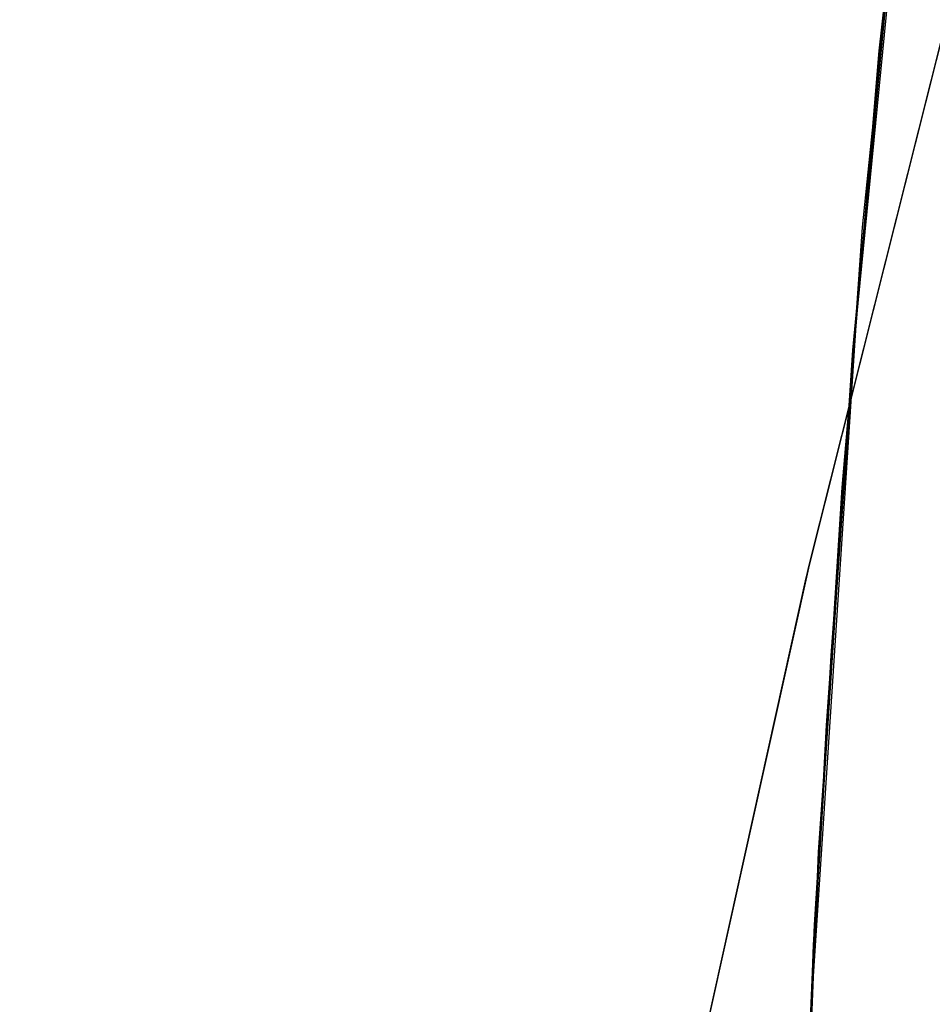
# Model space of a CAD drawing. Header units: metres. Extents: x 209848 to 209928, y 1182430 to 1182563.
# Tile 951 of 1056: x 209849.82 to 209850.118, y 1182501.101 to 1182501.423. Entities that reach past the tile are written whole.
import ezdxf

# ---------------------------------------------------------------- set-up
doc = ezdxf.new("R2010")
doc.units = ezdxf.units.M
doc.header["$MEASUREMENT"] = 0
doc.linetypes.add('DGN Style 2', pattern=[15.036391, 9.021834, -6.014556])
doc.layers.get('0').update_dxf_attribs({"color": 254})

# ---------------------------------------------------------------- blocks, each defined once
blk = doc.blocks.new('*U2')
at = {"color": 3, "linetype": 'Continuous'}
for p, q in [((-1.2517, 2.26333), (-1.22973, 2.48722)), ((-1.26655, 2.03562), (-1.2517, 2.26333))]:
    blk.add_line(p, q, dxfattribs=at)
blk = doc.blocks.new('*U3')
at = {"color": 3, "linetype": 'Continuous'}
for p, q in [((-1.24968, 2.29363), (-1.22905, 2.49561)), ((-1.26404, 2.0895), (-1.24968, 2.29363)), ((-1.27239, 1.88343), (-1.26404, 2.0895))]:
    blk.add_line(p, q, dxfattribs=at)
blk = doc.blocks.new('*U4')
at = {"color": 3, "linetype": 'Continuous'}
for p, q in [((-1.25291, 2.25348), (-1.23439, 2.44616)), ((-1.26573, 2.05916), (-1.25291, 2.25348)), ((-1.2728, 1.86324), (-1.26573, 2.05916))]:
    blk.add_line(p, q, dxfattribs=at)
blk = doc.blocks.new('*U5')
at = {"color": 3, "linetype": 'Continuous'}
for p, q in [((-1.25347, 2.24358), (-1.23965, 2.3971)), ((-1.26384, 2.08884), (-1.25347, 2.24358)), ((-1.26984, 1.96002), (-1.26384, 2.08884))]:
    blk.add_line(p, q, dxfattribs=at)
blk = doc.blocks.new('*U6')
at = {"color": 3, "linetype": 'Continuous'}
for p, q in [((-1.24422, 2.35124), (-1.22879, 2.49599)), ((-1.2564, 2.20538), (-1.24422, 2.35124)), ((-1.26552, 2.05847), (-1.2564, 2.20538)), ((-1.27152, 1.91065), (-1.26552, 2.05847))]:
    blk.add_line(p, q, dxfattribs=at)
blk = doc.blocks.new('*U7')
at = {"color": 3, "linetype": 'Continuous'}
for p, q in [((-1.2442, 2.35047), (-1.22933, 2.491)), ((-1.25637, 2.20859), (-1.2442, 2.35047)), ((-1.26537, 2.06572), (-1.25637, 2.20859)), ((-1.27139, 1.92146), (-1.26537, 2.06572))]:
    blk.add_line(p, q, dxfattribs=at)
blk = doc.blocks.new('*U8')
at = {"color": 3, "linetype": 'Continuous'}
for p, q in [((-1.25217, 2.26017), (-1.24052, 2.3883)), ((-1.2615, 2.131), (-1.25217, 2.26017)), ((-1.26842, 2.00052), (-1.2615, 2.131))]:
    blk.add_line(p, q, dxfattribs=at)
blk = doc.blocks.new('*U9')
at = {"color": 3, "linetype": 'Continuous'}
for p, q in [((-1.25187, 2.26299), (-1.24218, 2.37169)), ((-1.25991, 2.15371), (-1.25187, 2.26299)), ((-1.26626, 2.04389), (-1.25991, 2.15371)), ((-1.27086, 1.93346), (-1.26626, 2.04389))]:
    blk.add_line(p, q, dxfattribs=at)
blk = doc.blocks.new('ATTEMP')
at = {"color": 5, "linetype": 'Continuous', "flags": 128}
for points in [[(-10.03617, 0.00166), (-10.03212, 0.27182), (-10.01996, 0.54459), (-9.99972, 0.81802), (-9.9714, 1.09182), (-9.93503, 1.36573), (-9.89063, 1.63945), (-9.8382, 1.91272), (-9.77779, 2.18525), (-9.70941, 2.45677), (-9.63311, 2.72701), (-9.54893, 2.9957), (-9.45691, 3.26257), (-9.35711, 3.52735), (-9.24958, 3.78978), (-9.1344, 4.0496), (-9.01163, 4.30656), (-8.88137, 4.56039), (-8.74832, 4.80442), (-8.618, 5.04051), (-8.48761, 5.2758), (-8.35719, 5.51033)], [(-10.03617, 0.00165), (-10.03212, 0.27151), (-10.02, 0.54397), (-9.9998, 0.81708), (-9.97155, 1.09057), (-9.93526, 1.36416), (-9.89096, 1.63758), (-9.83865, 1.91054), (-9.77838, 2.18276), (-9.71016, 2.45399), (-9.63403, 2.72394), (-9.55004, 2.99234), (-9.45822, 3.25892), (-9.35865, 3.52343), (-9.25136, 3.7856), (-9.13643, 4.04517), (-9.01394, 4.30189), (-8.88397, 4.5555), (-8.74659, 4.80575), (-8.60191, 5.05241), (-8.45003, 5.29522)], [(-10.03617, 0.00165), (-10.03214, 0.27105), (-10.02005, 0.54303), (-9.99992, 0.81568), (-9.97177, 1.0887), (-9.93561, 1.36182), (-9.89145, 1.63477), (-9.83933, 1.90727), (-9.77925, 2.17905), (-9.71127, 2.44983), (-9.6354, 2.71933), (-9.55169, 2.98731), (-9.46019, 3.25348), (-9.36094, 3.51758), (-9.25402, 3.77936), (-9.13948, 4.03855), (-9.01739, 4.29491), (-8.88785, 4.54818), (-8.75093, 4.79811), (-8.60672, 5.04446), (-8.45534, 5.28699)], [(-10.03617, 0.00165), (-10.03213, 0.27138), (-10.02001, 0.5437), (-9.99984, 0.81668), (-9.97161, 1.09004), (-9.93536, 1.36349), (-9.8911, 1.63678), (-9.83885, 1.9096), (-9.77863, 2.1817), (-9.71047, 2.4528), (-9.63442, 2.72262), (-9.55051, 2.9909), (-9.45879, 3.25737), (-9.3593, 3.52176), (-9.25212, 3.78382), (-9.13731, 4.04328), (-9.01493, 4.29989), (-8.88508, 4.5534), (-8.74783, 4.80357), (-8.60329, 5.05013), (-8.45155, 5.29287)], [(-10.03617, 0.00165), (-10.03213, 0.27131), (-10.02002, 0.54355), (-9.99986, 0.81645), (-9.97165, 1.08974), (-9.93542, 1.36312), (-9.89118, 1.63633), (-9.83895, 1.90909), (-9.77877, 2.18111), (-9.71065, 2.45214), (-9.63464, 2.72189), (-9.55077, 2.9901), (-9.4591, 3.2565), (-9.35967, 3.52083), (-9.25254, 3.78283), (-9.13779, 4.04223), (-9.01548, 4.29878), (-8.88569, 4.55224), (-8.74852, 4.80235), (-8.60405, 5.04887), (-8.45239, 5.29156)], [(-10.03617, 0.00165), (-10.03213, 0.2712), (-10.02003, 0.54334), (-9.99988, 0.81614), (-9.9717, 1.08932), (-9.93549, 1.3626), (-9.89129, 1.63571), (-9.8391, 1.90836), (-9.77896, 2.18029), (-9.7109, 2.45121), (-9.63494, 2.72087), (-9.55114, 2.98898), (-9.45953, 3.25529), (-9.36018, 3.51953), (-9.25313, 3.78144), (-9.13846, 4.04076), (-9.01624, 4.29723), (-8.88656, 4.55061), (-8.74948, 4.80065), (-8.60512, 5.0471), (-8.45357, 5.28973)], [(-10.03617, 0.00165), (-10.03214, 0.27105), (-10.02005, 0.54303), (-9.99992, 0.81568), (-9.97177, 1.0887), (-9.93561, 1.36182), (-9.89145, 1.63477), (-9.83933, 1.90727), (-9.77925, 2.17905), (-9.71127, 2.44983), (-9.6354, 2.71933), (-9.55169, 2.98731), (-9.46019, 3.25348), (-9.36094, 3.51758), (-9.25402, 3.77936), (-9.13948, 4.03855), (-9.01739, 4.29491), (-8.88785, 4.54818), (-8.75093, 4.79811), (-8.60672, 5.04446), (-8.45534, 5.28699)], [(-10.03617, 0.00165), (-10.03214, 0.27105), (-10.02005, 0.54303), (-9.99992, 0.81568), (-9.97177, 1.0887), (-9.93561, 1.36182), (-9.89145, 1.63477), (-9.83933, 1.90727), (-9.77925, 2.17905), (-9.71127, 2.44983), (-9.6354, 2.71933), (-9.55169, 2.98731), (-9.46019, 3.25348), (-9.36094, 3.51758), (-9.25402, 3.77936), (-9.13948, 4.03855), (-9.01739, 4.29491), (-8.88785, 4.54818), (-8.75093, 4.79811), (-8.60672, 5.04446), (-8.45534, 5.28699)]]:
    blk.add_lwpolyline(points, dxfattribs=at)
at = {"color": 3, "linetype": 'Continuous'}
for name in ['*U9', '*U8', '*U7', '*U6', '*U4', '*U5', '*U3', '*U2']:
    blk.add_blockref(name, (-8.51117, 0), dxfattribs=at)

msp = doc.modelspace()

# ---------------------------------------------------------------- block references
at = {"color": 1, "linetype": 'DGN Style 2'}
msp.add_blockref('ATTEMP', (209859.85591, 1182499.06107), dxfattribs=at)

doc.saveas('drawing.dxf')
